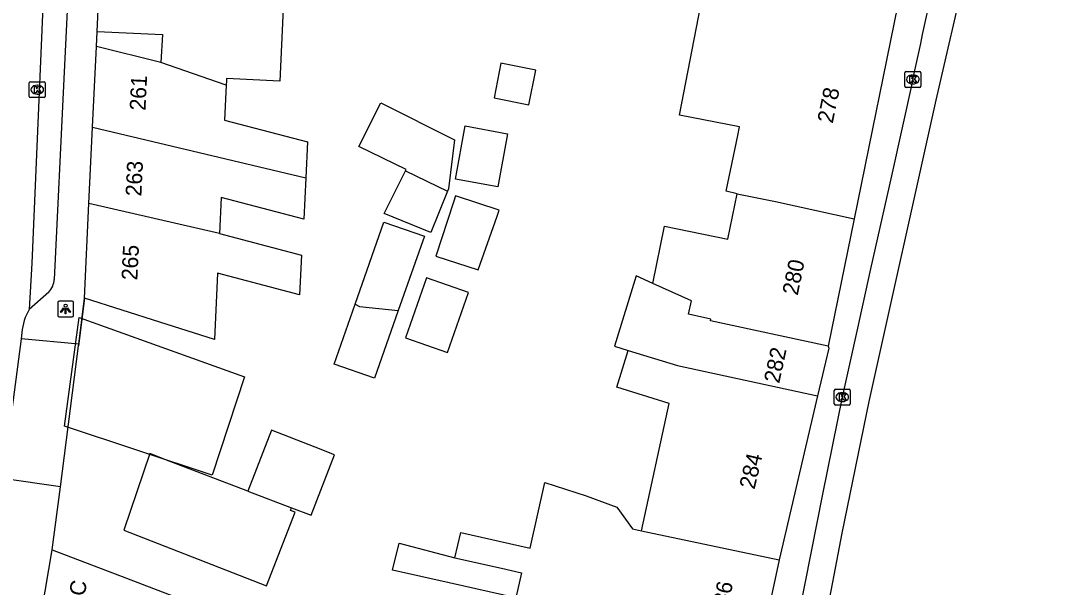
# Model space of a CAD drawing. Extents: x 159222 to 160346, y 381249 to 382166.
# Drawn here: x 160228.2 to 160292.9, y 381881.1 to 381916.8 of the extents above; entities that cross this region are included whole.
import ezdxf

# ---------------------------------------------------------------- set-up
doc = ezdxf.new("R2010")
doc.units = 0
for name, color, linetype in [('IMGEO_Kolk', 7, 'Continuous'), ('IMGEO_Lichtpunt', 7, 'Continuous'), ('IMGEO_Muur', 7, 'Continuous'), ('IMGEO_Pand', 7, 'Continuous'), ('IMGEO_Pand_nummerreeks', 7, 'Continuous'), ('IMGEO_Pand_vergunning_verleend', 7, 'Continuous'), ('IMGEO_Rijbaan_lokaal_gesloten', 7, 'Continuous'), ('IMGEO_Rijbaan_lokaal_open', 7, 'Continuous'), ('IMGEO_Voetpad_open', 7, 'Continuous')]:
    doc.layers.add(name, color=color, linetype=linetype)

msp = doc.modelspace()

# ---------------------------------------------------------------- linework, layer by layer
at = {"layer": 'IMGEO_Kolk'}
for p, q in [((160283.905, 381912.705), (160283.905, 381913.557)), ((160283.98, 381913.631), (160284.832, 381913.631)), ((160284.393, 381913.411), (160284.418, 381913.411)), ((160284.906, 381913.557), (160284.906, 381912.705)), ((160228.75, 381912.058), (160228.75, 381912.91)), ((160228.825, 381912.984), (160229.677, 381912.984)), ((160229.238, 381912.764), (160229.263, 381912.764)), ((160229.751, 381912.91), (160229.751, 381912.058)), ((160284.832, 381912.631), (160283.98, 381912.631)), ((160284.416, 381912.851), (160284.391, 381912.851)), ((160229.677, 381911.984), (160228.825, 381911.984)), ((160229.261, 381912.204), (160229.236, 381912.204)), ((160279.459, 381892.693), (160279.459, 381893.545)), ((160279.534, 381893.619), (160280.386, 381893.619)), ((160279.947, 381893.399), (160279.972, 381893.399)), ((160280.46, 381893.545), (160280.46, 381892.693)), ((160280.386, 381892.619), (160279.534, 381892.619)), ((160279.97, 381892.839), (160279.945, 381892.839))]:
    msp.add_line(p, q, dxfattribs=at)
for points in [[(160283.905, 381912.705), (160283.905, 381913.557)], [(160283.98, 381913.631), (160284.832, 381913.631)], [(160284.226, 381913.331), (160284.349, 381913.331), (160284.349, 381913.18), (160284.479, 381913.331), (160284.643, 381913.331), (160284.497, 381913.18), (160284.65, 381912.931), (160284.498, 381912.931), (160284.413, 381913.095), (160284.349, 381913.028), (160284.349, 381912.931), (160284.226, 381912.931), (160284.226, 381913.331)], [(160284.906, 381913.557), (160284.906, 381912.705)], [(160228.75, 381912.058), (160228.75, 381912.91)], [(160228.825, 381912.984), (160229.677, 381912.984)], [(160229.071, 381912.684), (160229.194, 381912.684), (160229.194, 381912.533), (160229.324, 381912.684), (160229.488, 381912.684), (160229.342, 381912.533), (160229.495, 381912.284), (160229.343, 381912.284), (160229.258, 381912.448), (160229.194, 381912.381), (160229.194, 381912.284), (160229.071, 381912.284), (160229.071, 381912.684)], [(160229.751, 381912.91), (160229.751, 381912.058)], [(160284.832, 381912.631), (160283.98, 381912.631)], [(160229.677, 381911.984), (160228.825, 381911.984)], [(160279.459, 381892.693), (160279.459, 381893.545)], [(160279.534, 381893.619), (160280.386, 381893.619)], [(160279.78, 381893.319), (160279.903, 381893.319), (160279.903, 381893.168), (160280.033, 381893.319), (160280.197, 381893.319), (160280.051, 381893.168), (160280.204, 381892.919), (160280.052, 381892.919), (160279.967, 381893.083), (160279.903, 381893.016), (160279.903, 381892.919), (160279.78, 381892.919), (160279.78, 381893.319)], [(160280.46, 381893.545), (160280.46, 381892.693)], [(160280.386, 381892.619), (160279.534, 381892.619)]]:
    msp.add_lwpolyline(points, dxfattribs=at)
for centre, start, end in [((160283.982, 381913.555), 91.55205, 178.44795), ((160283.982, 381913.555), 91.55205, 178.44795), ((160284.83, 381913.555), 1.55205, 88.44795), ((160284.83, 381913.555), 1.55205, 88.44795), ((160228.827, 381912.908), 91.55205, 178.44795), ((160228.827, 381912.908), 91.55205, 178.44795), ((160229.675, 381912.908), 1.55205, 88.44795), ((160229.675, 381912.908), 1.55205, 88.44795), ((160283.982, 381912.707), 181.55205, 268.44795), ((160283.982, 381912.707), 181.55205, 268.44795), ((160284.83, 381912.707), 271.55205, 358.44795), ((160284.83, 381912.707), 271.55205, 358.44795), ((160228.827, 381912.06), 181.55205, 268.44795), ((160228.827, 381912.06), 181.55205, 268.44795), ((160229.675, 381912.06), 271.55205, 358.44795), ((160229.675, 381912.06), 271.55205, 358.44795), ((160279.536, 381893.543), 91.55205, 178.44795), ((160279.536, 381893.543), 91.55205, 178.44795), ((160280.384, 381893.543), 1.55205, 88.44795), ((160280.384, 381893.543), 1.55205, 88.44795), ((160279.536, 381892.695), 181.55205, 268.44795), ((160279.536, 381892.695), 181.55205, 268.44795), ((160280.384, 381892.695), 271.55205, 358.44795), ((160280.384, 381892.695), 271.55205, 358.44795)]:
    msp.add_arc(centre, 0.0765, start, end, dxfattribs=at)
for centre, major_axis, ratio, start_param, end_param in [((160284.392, 381913.131), (-0.387, 0.002), 0.722429, 4.712389, 7.853982), ((160284.417, 381913.131), (-0.39, 0.002), 0.717154, 1.570796, 4.712389), ((160229.237, 381912.484), (-0.387, 0.002), 0.722429, 4.712389, 7.853982), ((160229.262, 381912.484), (-0.39, 0.002), 0.717154, 1.570796, 4.712389), ((160279.946, 381893.119), (-0.387, 0.002), 0.722429, 4.712389, 7.853982), ((160279.971, 381893.119), (-0.39, 0.002), 0.717154, 1.570796, 4.712389)]:
    msp.add_ellipse(centre, major_axis=major_axis, ratio=ratio, start_param=start_param, end_param=end_param, dxfattribs=at)
at = {"layer": 'IMGEO_Lichtpunt'}
for p, q in [((160230.538, 381899.079), (160230.538, 381898.272)), ((160230.538, 381899.079), (160230.538, 381898.272)), ((160231.44, 381899.174), (160230.632, 381899.174)), ((160231.44, 381899.174), (160230.632, 381899.174)), ((160231.534, 381898.272), (160231.534, 381899.079)), ((160231.534, 381898.272), (160231.534, 381899.079)), ((160230.632, 381898.178), (160231.44, 381898.178)), ((160230.632, 381898.178), (160231.44, 381898.178))]:
    msp.add_line(p, q, dxfattribs=at)
for points in [[(160230.912, 381898.743), (160230.951, 381898.715), (160230.763, 381898.453), (160230.725, 381898.48), (160230.912, 381898.743)], [(160231.014, 381898.695), (160231.061, 381898.695), (160231.061, 381898.373), (160231.014, 381898.373), (160231.014, 381898.695)], [(160231.124, 381898.715), (160231.162, 381898.742), (160231.349, 381898.48), (160231.31, 381898.452), (160231.124, 381898.715)]]:
    msp.add_lwpolyline(points, dxfattribs=at)
msp.add_circle((160231.037, 381898.877), 0.0994, dxfattribs=at)
for centre, start, end in [((160230.632, 381899.079), 90, 180), ((160230.632, 381899.079), 90, 180), ((160231.44, 381899.079), 0, 90), ((160231.44, 381899.079), 0, 90), ((160230.632, 381898.272), 180, 270), ((160230.632, 381898.272), 180, 270), ((160231.44, 381898.272), 270, 0), ((160231.44, 381898.272), 270, 360)]:
    msp.add_arc(centre, 0.0946, start, end, dxfattribs=at)
at = {"layer": 'IMGEO_Muur'}
msp.add_lwpolyline([(160232.217, 381899.354), (160231.856, 381896.353)], dxfattribs=at)
at = {"layer": 'IMGEO_Pand'}
for points in [[(160233.034, 381916.152), (160233.392, 381923.911)], [(160233.392, 381923.911), (160246.38, 381922.684), (160246.183, 381919.405), (160244.816, 381919.458), (160244.527, 381913.033), (160241.176, 381913.19), (160241.169, 381913.054), (160241.156, 381912.775)], [(160273.339, 381905.921), (160272.657, 381906.095), (160273.372, 381909.605), (160273.477, 381910.141), (160269.702, 381910.878), (160271.185, 381918.484), (160274.96, 381917.748), (160275.457, 381920.295), (160275.486, 381920.435)], [(160283.674, 381918.912), (160280.713, 381904.347)], [(160233.034, 381916.152), (160237.139, 381915.962), (160237.031, 381914.195)], [(160232.733, 381910.123), (160232.977, 381915.213)], [(160237.031, 381914.195), (160232.977, 381915.213)], [(160241.156, 381912.775), (160237.031, 381914.195)], [(160258.024, 381911.981), (160260.222, 381911.541), (160260.657, 381913.711), (160258.459, 381914.151), (160258.024, 381911.981)], [(160241.156, 381912.775), (160241.049, 381910.57), (160246.267, 381909.196), (160246.159, 381906.926)], [(160252.447, 381907.374), (160252.488, 381907.456), (160249.514, 381908.905), (160250.887, 381911.651), (160255.539, 381909.325), (160255.157, 381906.236), (160255.103, 381906.102)], [(160232.503, 381905.316), (160232.733, 381910.123)], [(160232.733, 381910.123), (160246.159, 381906.926)], [(160258.879, 381909.704), (160258.256, 381906.359), (160255.592, 381906.855), (160256.215, 381910.201), (160258.879, 381909.704)], [(160246.159, 381906.926), (160246.034, 381904.32), (160240.834, 381905.689), (160240.725, 381903.43)], [(160255.103, 381906.102), (160254.052, 381903.49), (160251.104, 381904.679), (160252.447, 381907.374)], [(160252.447, 381907.374), (160255.103, 381906.102)], [(160255.462, 381905.397), (160254.365, 381901.989), (160257.034, 381901.13), (160258.22, 381904.509), (160258.357, 381904.899), (160255.589, 381905.791), (160255.462, 381905.397)], [(160268.023, 381900.279), (160268.761, 381903.887), (160272.755, 381903.069), (160273.339, 381905.921)], [(160273.339, 381905.921), (160275.765, 381905.449), (160280.713, 381904.347)], [(160232.217, 381899.354), (160232.503, 381905.316)], [(160240.725, 381903.43), (160232.503, 381905.316)], [(160280.713, 381904.347), (160279.081, 381896.32)], [(160249.275, 381898.982), (160251.086, 381904.145), (160253.634, 381903.251), (160251.992, 381898.569)], [(160240.725, 381903.43), (160245.887, 381902.069), (160245.768, 381899.572), (160240.609, 381900.931), (160240.409, 381896.749), (160236.982, 381897.839), (160232.217, 381899.354)], [(160252.456, 381896.863), (160255.102, 381895.935), (160256.426, 381899.711), (160253.78, 381900.639), (160252.456, 381896.863)], [(160268.023, 381900.279), (160266.977, 381900.75), (160265.62, 381896.323), (160266.464, 381896.064)], [(160279.081, 381896.32), (160271.66, 381897.929), (160271.684, 381898.038), (160270.279, 381898.343), (160270.459, 381899.182), (160268.023, 381900.279)], [(160251.992, 381898.569), (160250.5, 381894.313), (160247.952, 381895.206), (160249.275, 381898.982)], [(160249.275, 381898.982), (160249.548, 381898.835), (160251.992, 381898.569)], [(160267.32, 381884.706), (160269.06, 381892.724), (160265.751, 381893.738), (160266.464, 381896.064)], [(160266.464, 381896.064), (160269.578, 381895.11), (160278.406, 381893.204)], [(160279.081, 381896.32), (160279.108, 381896.208), (160278.406, 381893.204)], [(160278.406, 381893.204), (160275.992, 381882.871)], [(160245.271, 381886.152), (160246.503, 381885.682), (160247.982, 381889.484), (160246.754, 381889.962), (160244.009, 381891.031), (160242.519, 381887.203)], [(160242.519, 381887.203), (160237.56, 381889.096), (160236.342, 381889.571), (160234.712, 381884.732), (160243.69, 381881.237), (160245.491, 381885.863), (160245.202, 381885.976), (160245.271, 381886.152)], [(160255.565, 381883.001), (160255.923, 381884.586), (160260.293, 381883.599), (160261.227, 381887.735), (160263.827, 381886.901), (160265.753, 381886.197), (160266.753, 381884.829), (160267.32, 381884.706)], [(160242.519, 381887.203), (160245.271, 381886.152)], [(160267.32, 381884.706), (160275.992, 381882.871)], [(160229.094, 381877.058), (160230.2, 381883.504)], [(160230.2, 381883.504), (160234.878, 381881.71), (160244.187, 381878.14), (160243.737, 381874.986), (160240.123, 381876.346), (160238.533, 381876.944), (160238.154, 381874.73), (160237.931, 381873.428)], [(160259.401, 381880.469), (160255.207, 381881.416), (160251.628, 381882.225), (160252.043, 381883.918), (160255.565, 381883.001)], [(160255.565, 381883.001), (160258.491, 381882.34), (160259.759, 381882.054), (160259.401, 381880.469)], [(160275.992, 381882.871), (160275.897, 381882.463), (160274.72, 381877.007)]]:
    msp.add_lwpolyline(points, dxfattribs=at)
at = {"layer": 'IMGEO_Pand_vergunning_verleend'}
msp.add_lwpolyline([(160230.965, 381891.293), (160231.889, 381898.132), (160242.306, 381894.388), (160240.259, 381888.213), (160230.965, 381891.293)], dxfattribs=at)
at = {"layer": 'IMGEO_Rijbaan_lokaal_gesloten'}
for points in [[(160291.412, 381954.405), (160292.948, 381954.148), (160291.682, 381944.618), (160290.223, 381935.095), (160289.072, 381927.337), (160287.767, 381920.117), (160285.847, 381911.822), (160281.624, 381892.85), (160279.935, 381884.554), (160277.708, 381872.879), (160275.481, 381860.897), (160274.023, 381851.91), (160273.284, 381848.326)], [(160284.403, 381913.131), (160283.065, 381907.069), (160281.733, 381901.198), (160280.868, 381897.276), (160279.957, 381893.118), (160278.721, 381887.008), (160277.236, 381879.568), (160275.815, 381872.055), (160274.874, 381866.887), (160273.682, 381859.959), (160273.121, 381857.04), (160272.664, 381854.324), (160272.581, 381853.829), (160271.563, 381848.7)]]:
    msp.add_lwpolyline(points, dxfattribs=at)
msp.add_arc((159934.401, 381991.161), 358.595, 347.43188, 350.39435, dxfattribs=at)
at = {"layer": 'IMGEO_Rijbaan_lokaal_open'}
for points in [[(160229.904, 381924.585), (160228.905, 381901.55), (160228.745, 381898.646)], [(160228.288, 381897.186), (160228.238, 381896.799)], [(160228.238, 381896.799), (160227.197, 381888.796), (160227.067, 381887.987)]]:
    msp.add_lwpolyline(points, dxfattribs=at)
msp.add_arc((160231.487, 381896.986), 3.205, 148.81315, 176.42518, dxfattribs=at)
at = {"layer": 'IMGEO_Voetpad_open'}
for points in [[(160231.365, 381922.241), (160230.931, 381913.174), (160230.325, 381900.534)], [(160232.977, 381915.213), (160233.034, 381916.152)], [(160229.972, 381899.736), (160228.745, 381898.646)], [(160231.869, 381896.457), (160232.217, 381899.354)], [(160231.869, 381896.457), (160228.238, 381896.799)], [(160230.711, 381887.467), (160231.856, 381896.353), (160231.869, 381896.457)], [(160230.711, 381887.467), (160227.067, 381887.987)], [(160230.2, 381883.504), (160230.711, 381887.467)]]:
    msp.add_lwpolyline(points, dxfattribs=at)
msp.add_arc((160229.127, 381900.587), 1.199, 314.80096, 357.47407, dxfattribs=at)

# ---------------------------------------------------------------- texts
at = {"layer": 'IMGEO_Pand_nummerreeks'}
for s, rotation, p in [('261', 87.25635, (160236.066, 381911.149)), ('278', 78.50668, (160279.356, 381910.323)), ('263', 87.25635, (160235.808, 381905.75)), ('265', 87.25635, (160235.554, 381900.463)), ('280', 78.50762, (160277.153, 381899.488)), ('282', 77.77902, (160275.988, 381893.945)), ('284', 76.85083, (160274.432, 381887.269)), ('273-273C', 80.06512, (160231.385, 381875.705)), ('286', 77.716, (160272.616, 381879.213))]:
    msp.add_text(s, height=1, rotation=rotation, dxfattribs=at).set_placement(p)

doc.saveas('drawing.dxf')
